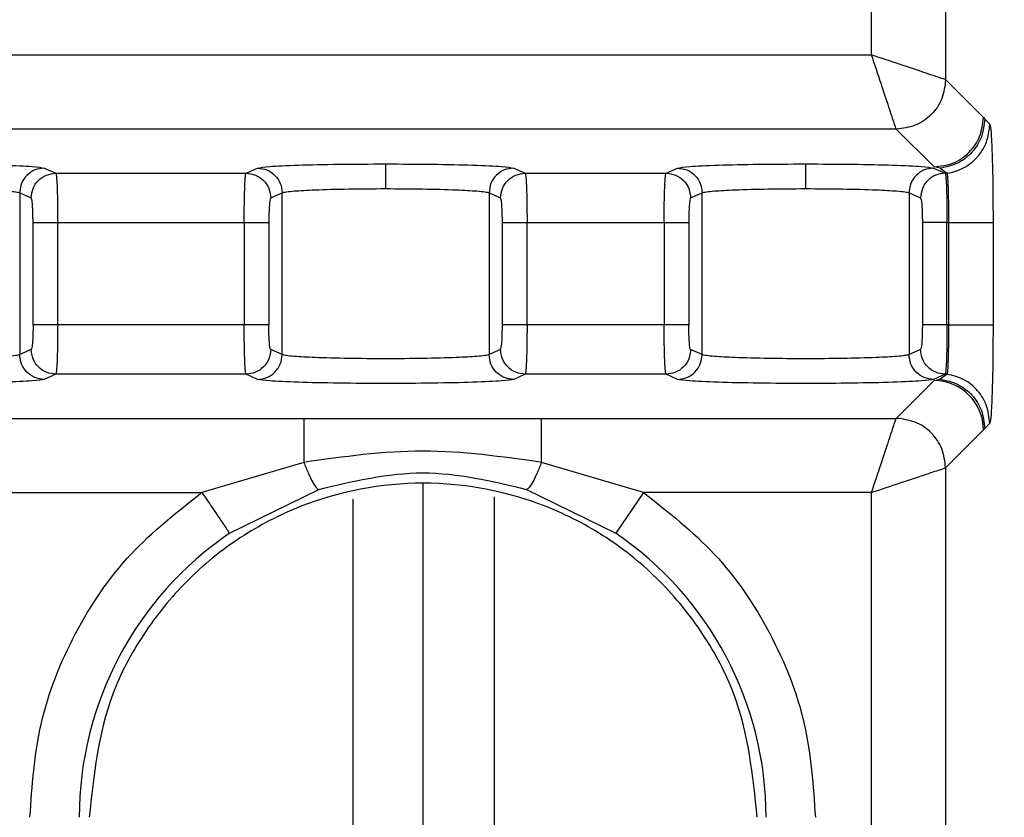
# Model space of a CAD drawing. Header units: inches. Extents: x 144.9 to 238.4, y 214.8 to 247.7.
# Tile 371 of 405: x 202.1209 to 202.17, y 244.5143 to 244.554. Entities that reach past the tile are written whole.
import ezdxf

# ---------------------------------------------------------------- set-up
doc = ezdxf.new("R2010")
doc.units = ezdxf.units.IN
doc.header["$LTSCALE"] = 0.25
doc.header["$MEASUREMENT"] = 0
doc.layers.add('ANNOTATIONS', color=1, linetype='Continuous')
doc.layers.add('MOTOR LH', color=7, linetype='Continuous')
doc.styles.add('ARIAL', font='arial.ttf', dxfattribs={"height": 0.09375})
doc.dimstyles.new('STANDARD$0', dxfattribs={"dimtxt": 0.09375, "dimasz": 0.09375, "dimexe": 0.03125, "dimexo": 0.046875, "dimgap": 0.09, "dimtad": 0, "dimtih": 1, "dimtoh": 1, "dimdec": 4, "dimzin": 0, "dimdsep": 46, "dimtxsty": 'ARIAL', "dimcen": 0.09, "dimadec": 0, "dimazin": 0, "dimtfac": 1, "dimtdec": 4, "dimtofl": 0, "dimtmove": 0, "dimatfit": 1, "dimfxl": 1, "dimtolj": 1, "dimtzin": 0, "dimarcsym": 0})

# ---------------------------------------------------------------- blocks, each defined once
blk = doc.blocks.new('*D16')
at = {"layer": 'ANNOTATIONS', "color": 0, "lineweight": -2, "transparency": 16777216}
for p, q in [((201.5477568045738, 244.7210665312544), (201.5477568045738, 245.6873671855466)), ((202.6883818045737, 243.5376739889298), (202.6883818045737, 245.6873671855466)), ((201.6415068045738, 245.6561171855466), (201.832959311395, 245.6561171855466)), ((202.5946318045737, 245.6561171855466), (202.4031792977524, 245.6561171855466))]:
    blk.add_line(p, q, dxfattribs=at)
at = {"layer": 'ANNOTATIONS', "color": 0, "transparency": 16777216}
for points in [[(201.6415068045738, 245.6717421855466), (201.6415068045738, 245.6404921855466), (201.5477568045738, 245.6561171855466)], [(202.5946318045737, 245.6717421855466), (202.5946318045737, 245.6404921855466), (202.6883818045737, 245.6561171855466)]]:
    blk.add_solid(points, dxfattribs=at)
at = {"layer": 'defpoints', "color": 0, "transparency": 16777216}
for p in [(201.5477568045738, 245.6561171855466), (201.5477568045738, 244.6741915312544), (202.6883818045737, 243.4907989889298)]:
    blk.add_point(p, dxfattribs=at)
at = {"layer": 'ANNOTATIONS', "color": 0, "transparency": 16777216, "insert": (202.1180693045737, 245.6561171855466), "char_height": 0.09375, "attachment_point": 5, "style": 'ARIAL'}
blk.add_mtext('\\A1;18 5/8"', dxfattribs=at)
blk = doc.blocks.new('*D18')
at = {"layer": 'ANNOTATIONS', "color": 0, "lineweight": -2, "transparency": 16777216}
for p, q in [((201.2594214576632, 244.7850832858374), (201.2594214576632, 246.0537298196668)), ((202.6883818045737, 243.5376739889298), (202.6883818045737, 246.0537298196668)), ((201.3531714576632, 246.0224798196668), (201.7695598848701, 246.0224798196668)), ((202.5946318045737, 246.0224798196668), (202.1782433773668, 246.0224798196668))]:
    blk.add_line(p, q, dxfattribs=at)
at = {"layer": 'ANNOTATIONS', "color": 0, "transparency": 16777216}
for points in [[(201.3531714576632, 246.0381048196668), (201.3531714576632, 246.0068548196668), (201.2594214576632, 246.0224798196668)], [(202.5946318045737, 246.0381048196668), (202.5946318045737, 246.0068548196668), (202.6883818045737, 246.0224798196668)]]:
    blk.add_solid(points, dxfattribs=at)
at = {"layer": 'defpoints', "color": 0, "transparency": 16777216}
for p in [(202.6883818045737, 246.0224798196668), (201.2594214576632, 244.7382082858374), (202.6883818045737, 243.4907989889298)]:
    blk.add_point(p, dxfattribs=at)
at = {"layer": 'ANNOTATIONS', "color": 0, "transparency": 16777216, "insert": (201.9739016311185, 246.0224798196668), "char_height": 0.09375, "attachment_point": 5, "style": 'ARIAL'}
blk.add_mtext('\\A1;24""', dxfattribs=at)

msp = doc.modelspace()

# ---------------------------------------------------------------- linework, layer by layer
at = {"layer": 'MOTOR LH'}
for p, q in [((202.1633382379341, 244.5522090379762), (202.1633382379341, 244.6306489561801)), ((202.167026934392, 244.6306489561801), (202.167026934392, 244.5509794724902)), ((202.1099961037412, 244.5522090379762), (202.1633382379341, 244.5522090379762)), ((202.167026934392, 244.5509794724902), (202.1689108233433, 244.5490955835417)), ((202.1689108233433, 244.5490955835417), (202.1689759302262, 244.5490186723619)), ((202.1689759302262, 244.5490186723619), (202.1692263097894, 244.5487560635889)), ((202.16456780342, 244.5485203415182), (202.1099961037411, 244.5485203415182)), ((202.1664516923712, 244.5466364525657), (202.16456780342, 244.5485203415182)), ((202.1221405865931, 244.5465769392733), (202.1227127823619, 244.5463217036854)), ((202.1321881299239, 244.5463217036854), (202.1327603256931, 244.5465769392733)), ((202.1455165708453, 244.5465769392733), (202.1460887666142, 244.5463217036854)), ((202.1531034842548, 244.5463217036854), (202.153675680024, 244.5465769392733)), ((202.1664319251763, 244.5465769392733), (202.1670041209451, 244.5463217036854)), ((202.1667571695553, 244.5465717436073), (202.1664516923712, 244.5466364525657)), ((202.1667571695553, 244.5465717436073), (202.1671093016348, 244.5463216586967)), ((202.1227127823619, 244.5463217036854), (202.1321881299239, 244.5463217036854)), ((202.1460887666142, 244.5463217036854), (202.1531034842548, 244.5463217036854)), ((202.167109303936, 244.5463216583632), (202.1670041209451, 244.5463217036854)), ((202.1209140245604, 244.5453473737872), (202.1209140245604, 244.5372876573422)), ((202.1209140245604, 244.5453473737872), (202.1214862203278, 244.5450921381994)), ((202.1334146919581, 244.5450921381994), (202.1339868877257, 244.5453473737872)), ((202.1339868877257, 244.5372876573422), (202.1339868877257, 244.5453473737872)), ((202.1442900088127, 244.5453473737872), (202.1442900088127, 244.5372876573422)), ((202.1442900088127, 244.5453473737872), (202.14486220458, 244.5450921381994)), ((202.154330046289, 244.5450921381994), (202.1549022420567, 244.5453473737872)), ((202.1549022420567, 244.5372876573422), (202.1549022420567, 244.5453473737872)), ((202.1652053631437, 244.5453473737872), (202.1652053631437, 244.5372876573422)), ((202.1652053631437, 244.5453473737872), (202.165777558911, 244.5450921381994)), ((202.1215791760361, 244.5387724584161), (202.1215791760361, 244.5438625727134)), ((202.1228057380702, 244.5438625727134), (202.1320951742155, 244.5438625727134)), ((202.1228057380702, 244.5387724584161), (202.1228057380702, 244.5438625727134)), ((202.1320951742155, 244.5438625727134), (202.1320951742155, 244.5387724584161)), ((202.1333217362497, 244.5438625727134), (202.1333217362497, 244.5387724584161)), ((202.1449551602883, 244.5387724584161), (202.1449551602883, 244.5438625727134)), ((202.1461817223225, 244.5438625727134), (202.1530105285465, 244.5438625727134)), ((202.1461817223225, 244.5387724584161), (202.1461817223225, 244.5438625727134)), ((202.1530105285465, 244.5438625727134), (202.1530105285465, 244.5387724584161)), ((202.1542370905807, 244.5438625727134), (202.1542370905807, 244.5387724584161)), ((202.1658705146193, 244.5438625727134), (202.1658705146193, 244.5387724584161)), ((202.1670970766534, 244.5387724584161), (202.1670970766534, 244.5438625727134)), ((202.1670970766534, 244.5438625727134), (202.1671906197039, 244.5438625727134)), ((202.1671906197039, 244.5387724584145), (202.1671906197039, 244.5438625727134)), ((202.1693909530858, 244.5438625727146), (202.1693909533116, 244.5387724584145)), ((202.1320951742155, 244.5387724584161), (202.1228057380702, 244.5387724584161)), ((202.1530105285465, 244.5387724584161), (202.1461817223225, 244.5387724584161)), ((202.1671906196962, 244.5387724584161), (202.1670970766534, 244.5387724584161)), ((202.1214862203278, 244.5375428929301), (202.1209140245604, 244.5372876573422)), ((202.1339868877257, 244.5372876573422), (202.1334146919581, 244.5375428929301)), ((202.14486220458, 244.5375428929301), (202.1442900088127, 244.5372876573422)), ((202.1549022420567, 244.5372876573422), (202.154330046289, 244.5375428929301)), ((202.165777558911, 244.5375428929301), (202.1652053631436, 244.5372876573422)), ((202.1227127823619, 244.536313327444), (202.1221405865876, 244.5360580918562)), ((202.1321881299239, 244.536313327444), (202.1227127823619, 244.536313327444)), ((202.1327603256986, 244.5360580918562), (202.1321881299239, 244.536313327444)), ((202.1460887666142, 244.536313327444), (202.1455165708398, 244.5360580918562)), ((202.1531034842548, 244.536313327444), (202.1460887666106, 244.536313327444)), ((202.1536756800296, 244.5360580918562), (202.1531034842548, 244.536313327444)), ((202.1670041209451, 244.536313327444), (202.1664319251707, 244.5360580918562)), ((202.1671093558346, 244.5363134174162), (202.1667571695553, 244.5360632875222)), ((202.1671093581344, 244.5363134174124), (202.1670041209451, 244.536313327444)), ((202.1645678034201, 244.5341146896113), (202.1664516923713, 244.5359985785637)), ((202.1664516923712, 244.5359985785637), (202.1667571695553, 244.5360632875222)), ((202.1160251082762, 244.5341146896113), (202.1645678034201, 244.5341146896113)), ((202.1692263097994, 244.5338789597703), (202.1689759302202, 244.5336163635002)), ((202.1689108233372, 244.533539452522), (202.167026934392, 244.5316555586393)), ((202.1689759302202, 244.5336163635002), (202.1689108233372, 244.533539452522)), ((202.1350645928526, 244.5319235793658), (202.1299871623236, 244.5304259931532)), ((202.1519806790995, 244.5304259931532), (202.146903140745, 244.5319236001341)), ((202.167026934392, 244.5316555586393), (202.167026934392, 244.4627540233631)), ((202.1123364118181, 244.5304259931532), (202.1299871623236, 244.5304259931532)), ((202.1313686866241, 244.5283938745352), (202.1358071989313, 244.5305795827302)), ((202.1461605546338, 244.5305796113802), (202.150599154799, 244.5283938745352)), ((202.1519806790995, 244.5304259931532), (202.150599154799, 244.5283938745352)), ((202.1633382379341, 244.5304259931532), (202.1519806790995, 244.5304259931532)), ((202.1633382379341, 244.4627540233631), (202.1633382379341, 244.5304259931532)), ((202.1375214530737, 244.5035563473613), (202.1375214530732, 244.5300963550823)), ((202.1445460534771, 244.5302135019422), (202.1445460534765, 244.502570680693))]:
    msp.add_line(p, q, dxfattribs=at)
for centre, radius, start, end in [((202.1664481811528, 244.5335359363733), 0.002462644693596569, 0.08169187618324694, 89.91830812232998), ((202.1409839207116, 244.5142505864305), 0.01710220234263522, 124.209602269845, 179.9999999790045), ((202.1409839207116, 244.5142505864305), 0.0171022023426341, 2.098413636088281e-08, 55.79039773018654)]:
    msp.add_arc(centre, radius, start, end, dxfattribs=at)
for points, knots in [([(202.1645678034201, 244.5485203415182), (202.1645455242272, 244.548584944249), (202.1644994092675, 244.5487186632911), (202.1642224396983, 244.5495582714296), (202.1638184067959, 244.5507679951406), (202.1634998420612, 244.5517240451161), (202.1633382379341, 244.5522090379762)], [0, 0, 0, 0, 0.2327045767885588, 0.4816674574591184, 0.7370560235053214, 1, 1, 1, 1]), ([(202.167026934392, 244.5509794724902), (202.1669623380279, 244.5510017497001), (202.1668286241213, 244.5510478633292), (202.1659890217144, 244.5513248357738), (202.1647792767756, 244.5517288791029), (202.1638232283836, 244.552047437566), (202.1633382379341, 244.5522090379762)], [0, 0, 0, 0, 0.2326913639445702, 0.4816690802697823, 0.7370577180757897, 0.9999999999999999, 0.9999999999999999, 0.9999999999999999, 0.9999999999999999]), ([(202.1689759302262, 244.5490186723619), (202.168942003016, 244.5487171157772), (202.1688741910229, 244.5481143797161), (202.168376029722, 244.5473333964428), (202.1676473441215, 244.5467613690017), (202.167054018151, 244.5466349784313), (202.1667571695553, 244.5465717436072)], [0, 0, 0, 0, 0.2501564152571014, 0.500000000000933, 0.7498435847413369, 1, 1, 1, 1]), ([(202.1671093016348, 244.5463216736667), (202.1672460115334, 244.5463473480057), (202.1673840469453, 244.5463732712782), (202.1675270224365, 244.546419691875), (202.1675646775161, 244.5464322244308), (202.1677003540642, 244.5464809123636), (202.1680974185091, 244.5466602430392), (202.168427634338, 244.546919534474), (202.1686249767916, 244.5471474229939), (202.1686250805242, 244.5471475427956), (202.1686254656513, 244.5471479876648), (202.1686269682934, 244.547149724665), (202.1686328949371, 244.5471565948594), (202.1686563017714, 244.5471840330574), (202.1687472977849, 244.5472954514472), (202.1689266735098, 244.5475600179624), (202.1691614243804, 244.5480621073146), (202.1692024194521, 244.5485005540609), (202.1692263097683, 244.5487560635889)], [0, 0, 0, 0, 0.1187050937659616, 0.1198560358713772, 0.1286129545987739, 0.1526665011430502, 0.243168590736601, 0.5010494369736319, 0.5010605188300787, 0.5010868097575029, 0.5011850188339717, 0.501563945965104, 0.5030518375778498, 0.5089477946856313, 0.5324208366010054, 0.6260849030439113, 0.7820969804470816, 1, 1, 1, 1]), ([(202.1692263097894, 244.5487560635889), (202.1692479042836, 244.5486642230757), (202.1692912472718, 244.5484798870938), (202.1693454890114, 244.5473469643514), (202.1693835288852, 244.5457511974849), (202.1693884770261, 244.5444924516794), (202.1693909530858, 244.5438625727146)], [0, 0, 0, 0, 0.2480503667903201, 0.4978696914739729, 0.7487329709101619, 0.9999999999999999, 0.9999999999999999, 0.9999999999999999, 0.9999999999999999]), ([(202.1157624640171, 244.5467829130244), (202.1165575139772, 244.5467798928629), (202.1181510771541, 244.546773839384), (202.1201987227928, 244.5467269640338), (202.121696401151, 244.5466593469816), (202.1219927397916, 244.5466043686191), (202.1221405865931, 244.5465769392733)], [0, 0, 0, 0, 0.2494575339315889, 0.5000017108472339, 0.7505450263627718, 0.9999999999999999, 0.9999999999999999, 0.9999999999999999, 0.9999999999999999]), ([(202.1327603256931, 244.5465769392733), (202.1329081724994, 244.5466043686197), (202.1332045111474, 244.5466593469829), (202.1347021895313, 244.546726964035), (202.1367498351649, 244.5467738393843), (202.1383433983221, 244.546779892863), (202.1391384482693, 244.5467829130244)], [0, 0, 0, 0, 0.2494549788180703, 0.4999982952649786, 0.7505424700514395, 1, 1, 1, 1]), ([(202.1391384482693, 244.5467829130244), (202.1399334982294, 244.5467798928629), (202.1415270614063, 244.546773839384), (202.143574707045, 244.5467269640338), (202.1450723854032, 244.5466593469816), (202.1453687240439, 244.5466043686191), (202.1455165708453, 244.5465769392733)], [0, 0, 0, 0, 0.2494575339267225, 0.5000017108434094, 0.7505450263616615, 0.9999999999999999, 0.9999999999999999, 0.9999999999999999, 0.9999999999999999]), ([(202.1391384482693, 244.5467829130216), (202.1391384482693, 244.5467561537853), (202.1391384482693, 244.5467005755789), (202.1391384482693, 244.5463678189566), (202.1391384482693, 244.5459613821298), (202.1391384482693, 244.5456859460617), (202.1391384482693, 244.5455533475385)], [0, 0, 0, 0, 0.2706975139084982, 0.5622313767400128, 0.7892524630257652, 1, 1, 1, 1]), ([(202.153675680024, 244.5465769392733), (202.1538235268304, 244.5466043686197), (202.1541198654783, 244.5466593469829), (202.1556175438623, 244.546726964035), (202.1576651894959, 244.5467738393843), (202.159258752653, 244.546779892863), (202.1600538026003, 244.5467829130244)], [0, 0, 0, 0, 0.249454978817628, 0.4999982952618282, 0.7505424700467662, 1, 1, 1, 1]), ([(202.1600538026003, 244.5467829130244), (202.1608488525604, 244.5467798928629), (202.1624424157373, 244.546773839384), (202.1644900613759, 244.5467269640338), (202.1659877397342, 244.5466593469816), (202.1662840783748, 244.5466043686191), (202.1664319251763, 244.5465769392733)], [0, 0, 0, 0, 0.2494575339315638, 0.5000017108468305, 0.7505450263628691, 0.9999999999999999, 0.9999999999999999, 0.9999999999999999, 0.9999999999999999]), ([(202.1600538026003, 244.5467829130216), (202.1600538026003, 244.5467561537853), (202.1600538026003, 244.5467005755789), (202.1600538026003, 244.5463678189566), (202.1600538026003, 244.5459613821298), (202.1600538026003, 244.5456859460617), (202.1600538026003, 244.5455533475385)], [0, 0, 0, 0, 0.2706975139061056, 0.5622313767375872, 0.7892524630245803, 1, 1, 1, 1]), ([(202.1227127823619, 244.5463217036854), (202.1227204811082, 244.5463002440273), (202.1227347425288, 244.5462604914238), (202.1227574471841, 244.5460142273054), (202.1227821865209, 244.5455597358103), (202.1228014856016, 244.5447983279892), (202.1228043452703, 244.5441690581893), (202.1228057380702, 244.5438625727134)], [0, 0, 0, 0, 0.1611157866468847, 0.2984563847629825, 0.5010345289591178, 0.7569791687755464, 1, 1, 1, 1]), ([(202.1320951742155, 244.5438625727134), (202.1320965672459, 244.5441690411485), (202.1320994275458, 244.5447983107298), (202.1321187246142, 244.5455597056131), (202.1321434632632, 244.5460142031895), (202.1321661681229, 244.5462604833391), (202.1321804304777, 244.5463002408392), (202.1321881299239, 244.5463217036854)], [0, 0, 0, 0, 0.2430075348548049, 0.4989657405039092, 0.7015243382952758, 0.8388697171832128, 1, 1, 1, 1]), ([(202.1460887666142, 244.5463217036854), (202.1460964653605, 244.5463002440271), (202.1461107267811, 244.5462604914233), (202.1461334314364, 244.5460142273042), (202.1461581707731, 244.5455597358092), (202.1461774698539, 244.5447983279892), (202.1461803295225, 244.5441690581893), (202.1461817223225, 244.5438625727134)], [0, 0, 0, 0, 0.1611157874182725, 0.2984563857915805, 0.5010345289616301, 0.7569791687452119, 1, 1, 1, 1]), ([(202.1530105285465, 244.5438625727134), (202.1530119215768, 244.5441690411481), (202.1530147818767, 244.5447983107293), (202.153034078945, 244.54555970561), (202.153058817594, 244.5460142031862), (202.1530815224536, 244.546260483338), (202.1530957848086, 244.5463002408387), (202.1531034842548, 244.5463217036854)], [0, 0, 0, 0, 0.2430075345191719, 0.4989657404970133, 0.7015243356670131, 0.8388697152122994, 1, 1, 1, 1]), ([(202.1670041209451, 244.5463217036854), (202.1670118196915, 244.5463002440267), (202.1670260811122, 244.5462604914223), (202.1670487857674, 244.5460142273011), (202.1670735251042, 244.545559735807), (202.1670928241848, 244.5447983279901), (202.1670956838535, 244.5441690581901), (202.1670970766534, 244.5438625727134)], [0, 0, 0, 0, 0.1611157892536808, 0.2984563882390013, 0.5010345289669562, 0.7569791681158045, 1, 1, 1, 1]), ([(202.1671906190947, 244.5438625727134), (202.1671894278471, 244.5441684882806), (202.167186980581, 244.5447969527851), (202.1671717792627, 244.5454675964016), (202.1671543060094, 244.5459083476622), (202.1671379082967, 244.5461658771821), (202.167123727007, 244.5462955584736), (202.1671129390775, 244.5463150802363), (202.167109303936, 244.5463216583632)], [0, 0, 0, 0, 0.2425229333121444, 0.4982324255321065, 0.6177407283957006, 0.7777262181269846, 0.9251017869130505, 1, 1, 1, 1]), ([(202.1157624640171, 244.5455533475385), (202.1163891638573, 244.545550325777), (202.1176738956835, 244.5455441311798), (202.1192747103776, 244.5455003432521), (202.1202397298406, 244.5454454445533), (202.1207561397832, 244.5453946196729), (202.1208594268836, 244.5453637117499), (202.1209140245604, 244.5453473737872)], [0, 0, 0, 0, 0.2434841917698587, 0.4991414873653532, 0.716775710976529, 0.8502873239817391, 1, 1, 1, 1]), ([(202.1339868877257, 244.5453473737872), (202.1340414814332, 244.5453637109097), (202.1341447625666, 244.5453946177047), (202.1346611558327, 244.5454454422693), (202.1356261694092, 244.5455003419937), (202.1372269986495, 244.5455441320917), (202.138511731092, 244.5455503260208), (202.1391384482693, 244.5455533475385)], [0, 0, 0, 0, 0.1497051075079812, 0.2832141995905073, 0.5008584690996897, 0.7565091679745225, 1, 1, 1, 1]), ([(202.1391384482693, 244.5455533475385), (202.1397651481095, 244.545550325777), (202.1410498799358, 244.5455441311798), (202.1426506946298, 244.5455003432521), (202.1436157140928, 244.5454454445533), (202.1441321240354, 244.5453946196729), (202.1442354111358, 244.5453637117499), (202.1442900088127, 244.5453473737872)], [0, 0, 0, 0, 0.2434841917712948, 0.4991414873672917, 0.7167757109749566, 0.8502873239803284, 0.9999999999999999, 0.9999999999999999, 0.9999999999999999, 0.9999999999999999]), ([(202.1549022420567, 244.5453473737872), (202.1549568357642, 244.5453637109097), (202.1550601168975, 244.5453946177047), (202.1555765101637, 244.5454454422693), (202.1565415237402, 244.5455003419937), (202.1581423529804, 244.5455441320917), (202.1594270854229, 244.5455503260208), (202.1600538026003, 244.5455533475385)], [0, 0, 0, 0, 0.1497051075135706, 0.2832141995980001, 0.5008584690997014, 0.7565091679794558, 1, 1, 1, 1]), ([(202.1600538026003, 244.5455533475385), (202.1606805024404, 244.545550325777), (202.1619652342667, 244.5455441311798), (202.1635660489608, 244.5455003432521), (202.1645310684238, 244.5454454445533), (202.1650474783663, 244.5453946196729), (202.1651507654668, 244.5453637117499), (202.1652053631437, 244.5453473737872)], [0, 0, 0, 0, 0.2434841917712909, 0.499141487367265, 0.7167757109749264, 0.850287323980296, 1, 1, 1, 1]), ([(202.1215791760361, 244.5438625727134), (202.1215778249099, 244.5440229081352), (202.1215751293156, 244.5443427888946), (202.1215531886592, 244.5447416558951), (202.1215226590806, 244.5450241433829), (202.1214983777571, 244.5450694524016), (202.1214862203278, 244.5450921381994)], [0, 0, 0, 0, 0.2533351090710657, 0.5054218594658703, 0.7523693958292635, 1, 1, 1, 1]), ([(202.1334146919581, 244.5450921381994), (202.1334021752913, 244.5450692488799), (202.133377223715, 244.5450236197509), (202.1333467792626, 244.5447291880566), (202.133325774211, 244.5443295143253), (202.1333230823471, 244.5440182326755), (202.1333217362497, 244.5438625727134)], [0, 0, 0, 0, 0.2545047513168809, 0.507347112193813, 0.7536432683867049, 1, 1, 1, 1]), ([(202.1449551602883, 244.5438625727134), (202.1449538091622, 244.5440229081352), (202.1449511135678, 244.5443427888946), (202.1449291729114, 244.5447416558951), (202.1448986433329, 244.5450241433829), (202.1448743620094, 244.5450694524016), (202.14486220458, 244.5450921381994)], [0, 0, 0, 0, 0.2533351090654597, 0.5054218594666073, 0.7523693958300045, 0.9999999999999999, 0.9999999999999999, 0.9999999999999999, 0.9999999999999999]), ([(202.154330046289, 244.5450921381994), (202.1543175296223, 244.5450692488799), (202.154292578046, 244.5450236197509), (202.1542621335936, 244.5447291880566), (202.154241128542, 244.5443295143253), (202.1542384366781, 244.5440182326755), (202.1542370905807, 244.5438625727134)], [0, 0, 0, 0, 0.2545047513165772, 0.5073471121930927, 0.7536432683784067, 1, 1, 1, 1]), ([(202.165777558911, 244.5450921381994), (202.1657897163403, 244.5450694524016), (202.1658139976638, 244.5450241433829), (202.1658445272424, 244.5447416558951), (202.1658664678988, 244.5443427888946), (202.1658691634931, 244.5440229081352), (202.1658705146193, 244.5438625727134)], [0, 0, 0, 0, 0.2476306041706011, 0.4945781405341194, 0.7466648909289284, 1, 1, 1, 1]), ([(202.1215791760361, 244.5387724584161), (202.1215778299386, 244.538616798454), (202.1215751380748, 244.5383055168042), (202.1215541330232, 244.5379058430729), (202.1215236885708, 244.5376114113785), (202.1214987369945, 244.5375657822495), (202.1214862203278, 244.5375428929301)], [0, 0, 0, 0, 0.2463567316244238, 0.4926528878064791, 0.7454952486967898, 0.9999999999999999, 0.9999999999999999, 0.9999999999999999, 0.9999999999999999]), ([(202.1228057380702, 244.5387724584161), (202.1228043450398, 244.53846598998), (202.1228014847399, 244.5378367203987), (202.1227821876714, 244.5370753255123), (202.1227574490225, 244.5366208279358), (202.1227347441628, 244.536374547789), (202.122720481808, 244.5363347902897), (202.1227127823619, 244.5363133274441)], [0, 0, 0, 0, 0.243007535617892, 0.4989657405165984, 0.7015243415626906, 0.8388697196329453, 1, 1, 1, 1]), ([(202.1321881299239, 244.5363133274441), (202.1321804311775, 244.5363347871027), (202.1321661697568, 244.5363745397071), (202.1321434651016, 244.5366208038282), (202.1321187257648, 244.5370752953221), (202.1320994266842, 244.537836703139), (202.1320965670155, 244.538465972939), (202.1320951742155, 244.5387724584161)], [0, 0, 0, 0, 0.1611157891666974, 0.2984563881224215, 0.5010345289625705, 0.7569791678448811, 1, 1, 1, 1]), ([(202.1334146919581, 244.5375428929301), (202.1334025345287, 244.5375655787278), (202.1333782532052, 244.5376108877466), (202.1333477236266, 244.5378933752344), (202.1333257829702, 244.5382922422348), (202.1333230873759, 244.5386121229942), (202.1333217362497, 244.5387724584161)], [0, 0, 0, 0, 0.2476306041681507, 0.4945781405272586, 0.7466648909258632, 1, 1, 1, 1]), ([(202.14486220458, 244.5375428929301), (202.1448747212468, 244.5375657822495), (202.1448996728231, 244.5376114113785), (202.1449301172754, 244.5379058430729), (202.144951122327, 244.5383055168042), (202.1449538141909, 244.538616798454), (202.1449551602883, 244.5387724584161)], [0, 0, 0, 0, 0.2545047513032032, 0.5073471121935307, 0.7536432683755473, 1, 1, 1, 1]), ([(202.1461817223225, 244.5387724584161), (202.1461803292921, 244.5384659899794), (202.1461774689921, 244.5378367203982), (202.1461581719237, 244.5370753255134), (202.1461334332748, 244.5366208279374), (202.1461107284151, 244.5363745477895), (202.1460964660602, 244.53633479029), (202.1460887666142, 244.5363133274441)], [0, 0, 0, 0, 0.243007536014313, 0.4989657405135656, 0.7015243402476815, 0.8388697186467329, 1, 1, 1, 1]), ([(202.1531034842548, 244.5363133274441), (202.1530957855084, 244.5363347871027), (202.1530815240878, 244.536374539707), (202.1530588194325, 244.5366208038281), (202.1530340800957, 244.5370752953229), (202.1530147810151, 244.5378367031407), (202.1530119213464, 244.5384659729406), (202.1530105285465, 244.5387724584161)], [0, 0, 0, 0, 0.1611157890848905, 0.298456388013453, 0.5010345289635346, 0.7569791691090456, 1, 1, 1, 1]), ([(202.154330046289, 244.5375428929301), (202.1543178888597, 244.5375655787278), (202.1542936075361, 244.5376108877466), (202.1542630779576, 244.5378933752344), (202.1542411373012, 244.5382922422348), (202.1542384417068, 244.5386121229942), (202.1542370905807, 244.5387724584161)], [0, 0, 0, 0, 0.2476306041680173, 0.494578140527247, 0.7466648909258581, 0.9999999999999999, 0.9999999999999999, 0.9999999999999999, 0.9999999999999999]), ([(202.1658705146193, 244.5387724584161), (202.1658691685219, 244.538616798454), (202.165866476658, 244.5383055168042), (202.1658454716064, 244.5379058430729), (202.165815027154, 244.5376114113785), (202.1657900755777, 244.5375657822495), (202.165777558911, 244.5375428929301)], [0, 0, 0, 0, 0.2463567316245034, 0.4926528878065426, 0.7454952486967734, 1, 1, 1, 1]), ([(202.1670970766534, 244.5387724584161), (202.167095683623, 244.5384659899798), (202.1670928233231, 244.5378367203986), (202.1670735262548, 244.5370753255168), (202.1670487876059, 244.5366208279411), (202.1670260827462, 244.5363745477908), (202.1670118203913, 244.5363347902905), (202.1670041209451, 244.5363133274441)], [0, 0, 0, 0, 0.2430075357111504, 0.4989657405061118, 0.7015243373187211, 0.8388697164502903, 1, 1, 1, 1]), ([(202.1671093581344, 244.536313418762), (202.1671108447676, 244.5363151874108), (202.1671228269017, 244.5363294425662), (202.1671362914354, 244.5364444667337), (202.1671546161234, 244.536733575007), (202.1671717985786, 244.5371687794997), (202.1671869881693, 244.537838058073), (202.1671894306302, 244.5384665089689), (202.1671906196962, 244.5387724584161)], [0, 0, 0, 0, 0.02838297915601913, 0.2287643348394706, 0.3831359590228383, 0.5014023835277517, 0.7572671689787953, 1, 1, 1, 1]), ([(202.1693909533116, 244.5387724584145), (202.1693885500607, 244.5381519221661), (202.1693837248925, 244.5369060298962), (202.1693462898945, 244.5353120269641), (202.1692920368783, 244.5341618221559), (202.169248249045, 244.5339733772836), (202.1692263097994, 244.5338789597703)], [0, 0, 0, 0, 0.247585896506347, 0.4970948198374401, 0.7480268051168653, 1, 1, 1, 1]), ([(202.1209140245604, 244.5372876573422), (202.1208593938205, 244.5372713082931), (202.1207560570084, 244.5372403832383), (202.1202395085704, 244.5371896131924), (202.1192745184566, 244.5371343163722), (202.1176738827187, 244.5370923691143), (202.1157625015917, 244.5370764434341), (202.1138510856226, 244.5370923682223), (202.1122504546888, 244.5371343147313), (202.111285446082, 244.537189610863), (202.1107688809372, 244.537240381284), (202.1106655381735, 244.5372713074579), (202.1106109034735, 244.5372876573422)], [0, 0, 0, 0, 0.07488782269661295, 0.1416541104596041, 0.2504293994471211, 0.3782603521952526, 0.4999999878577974, 0.6217322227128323, 0.7495705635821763, 0.8583408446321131, 0.9251083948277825, 1, 1, 1, 1]), ([(202.1442900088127, 244.5372876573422), (202.1442353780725, 244.537271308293), (202.14413204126, 244.5372403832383), (202.1436154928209, 244.5371896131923), (202.1426505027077, 244.5371343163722), (202.1410498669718, 244.5370923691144), (202.1391384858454, 244.5370764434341), (202.1372270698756, 244.5370923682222), (202.1356264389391, 244.5371343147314), (202.1346614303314, 244.5371896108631), (202.1341448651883, 244.5372403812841), (202.1340415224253, 244.537271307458), (202.1339868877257, 244.5372876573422)], [0, 0, 0, 0, 0.07488782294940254, 0.1416541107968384, 0.2504293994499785, 0.378260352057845, 0.4999999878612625, 0.6217322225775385, 0.7495705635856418, 0.858340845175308, 0.925108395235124, 1, 1, 1, 1]), ([(202.1652053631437, 244.5372876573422), (202.1651507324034, 244.537271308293), (202.1650473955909, 244.5372403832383), (202.1645308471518, 244.5371896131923), (202.1635658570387, 244.5371343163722), (202.1619652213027, 244.5370923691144), (202.1600538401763, 244.5370764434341), (202.1581424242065, 244.5370923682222), (202.1565417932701, 244.5371343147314), (202.1555767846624, 244.5371896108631), (202.1550602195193, 244.5372403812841), (202.1549568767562, 244.537271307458), (202.1549022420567, 244.5372876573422)], [0, 0, 0, 0, 0.0748878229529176, 0.1416541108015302, 0.250429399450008, 0.3782603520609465, 0.4999999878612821, 0.6217322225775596, 0.749570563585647, 0.8583408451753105, 0.9251083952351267, 1, 1, 1, 1]), ([(202.1692263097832, 244.5338789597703), (202.1691943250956, 244.5341719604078), (202.1691303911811, 244.5347576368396), (202.1686588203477, 244.5355228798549), (202.1679664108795, 244.5360962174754), (202.1673951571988, 244.5362409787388), (202.1671093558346, 244.5363134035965)], [0, 0, 0, 0, 0.2501408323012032, 0.5000043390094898, 0.7498494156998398, 1, 1, 1, 1]), ([(202.1221405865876, 244.5360580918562), (202.121992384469, 244.536030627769), (202.1216958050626, 244.5359756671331), (202.1201980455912, 244.5359076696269), (202.1181534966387, 244.5358626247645), (202.1157646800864, 244.5358468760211), (202.1133733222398, 244.5358625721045), (202.111325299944, 244.53590770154), (202.1098282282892, 244.5359757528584), (202.1095321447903, 244.5360306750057), (202.1093843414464, 244.5360580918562)], [0, 0, 0, 0, 0.125010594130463, 0.2501689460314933, 0.3749457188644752, 0.4998006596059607, 0.6249292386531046, 0.7500039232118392, 0.8752032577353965, 0.9999999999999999, 0.9999999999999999, 0.9999999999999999, 0.9999999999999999]), ([(202.1455165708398, 244.5360580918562), (202.1453683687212, 244.536030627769), (202.1450717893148, 244.5359756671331), (202.1435740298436, 244.5359076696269), (202.141529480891, 244.5358626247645), (202.1391406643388, 244.5358468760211), (202.1367493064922, 244.5358625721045), (202.1347012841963, 244.5359077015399), (202.1332042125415, 244.5359757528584), (202.1329081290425, 244.5360306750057), (202.1327603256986, 244.5360580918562)], [0, 0, 0, 0, 0.1250105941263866, 0.2501689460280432, 0.3749457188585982, 0.4998006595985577, 0.6249292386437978, 0.7500039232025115, 0.8752032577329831, 1, 1, 1, 1]), ([(202.1664319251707, 244.5360580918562), (202.1662837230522, 244.536030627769), (202.1659871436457, 244.5359756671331), (202.1644893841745, 244.5359076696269), (202.1624448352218, 244.5358626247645), (202.1600560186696, 244.5358468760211), (202.157664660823, 244.5358625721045), (202.1556166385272, 244.53590770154), (202.1541195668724, 244.5359757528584), (202.1538234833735, 244.5360306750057), (202.1536756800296, 244.5360580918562)], [0, 0, 0, 0, 0.1250105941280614, 0.2501689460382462, 0.3749457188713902, 0.4998006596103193, 0.624929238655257, 0.7500039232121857, 0.8752032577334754, 1, 1, 1, 1]), ([(202.1667571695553, 244.5360632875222), (202.1670540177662, 244.536000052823), (202.1676473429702, 244.5358736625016), (202.1683760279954, 244.5353016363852), (202.1688741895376, 244.5345206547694), (202.1689420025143, 244.5339179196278), (202.168975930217, 244.5336163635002)], [0, 0, 0, 0, 0.2501564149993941, 0.5000000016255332, 0.7498435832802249, 0.9999999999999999, 0.9999999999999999, 0.9999999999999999, 0.9999999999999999]), ([(202.1633382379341, 244.5304259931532), (202.1634998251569, 244.5309109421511), (202.1638183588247, 244.5318669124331), (202.1642223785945, 244.5330766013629), (202.1644993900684, 244.5339163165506), (202.1645455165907, 244.534050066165), (202.1645678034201, 244.5341146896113)], [0, 0, 0, 0, 0.2629201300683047, 0.5182892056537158, 0.7672530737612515, 0.9999999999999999, 0.9999999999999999, 0.9999999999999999, 0.9999999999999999]), ([(202.1469031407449, 244.5319236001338), (202.1449320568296, 244.5322028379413), (202.1409859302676, 244.5327618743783), (202.1370396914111, 244.5322031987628), (202.1350645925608, 244.531923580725)], [0, 0, 0, 0, 0.4994984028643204, 1, 1, 1, 1]), ([(202.1350645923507, 244.5319235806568), (202.1351401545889, 244.5317366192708), (202.1352943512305, 244.5313550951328), (202.1355083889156, 244.5309254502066), (202.1356909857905, 244.5306372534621), (202.1357689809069, 244.5305985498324), (202.1358072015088, 244.5305795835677)], [0, 0, 0, 0, 0.24501895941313, 0.4999997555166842, 0.7549806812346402, 1, 1, 1, 1]), ([(202.1469031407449, 244.5319236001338), (202.1468275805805, 244.5317366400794), (202.14667338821, 244.5313551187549), (202.1464593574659, 244.5309254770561), (202.1462767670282, 244.5306372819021), (202.1461987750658, 244.5305985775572), (202.1461605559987, 244.5305796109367)], [0, 0, 0, 0, 0.2450190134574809, 0.4999997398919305, 0.7549806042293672, 1, 1, 1, 1]), ([(202.1358071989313, 244.5305795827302), (202.1375345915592, 244.5309899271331), (202.1409858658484, 244.5318097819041), (202.1444368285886, 244.5309893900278), (202.1461605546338, 244.5305796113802)], [0, 0, 0, 0, 0.5005086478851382, 1, 1, 1, 1]), ([(202.1633382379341, 244.5304259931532), (202.1638231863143, 244.5305875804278), (202.1647791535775, 244.5309061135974), (202.1659888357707, 244.5313101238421), (202.1668285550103, 244.5315871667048), (202.1669623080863, 244.531633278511), (202.167026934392, 244.5316555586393)], [0, 0, 0, 0, 0.2629196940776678, 0.5182873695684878, 0.7672479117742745, 1, 1, 1, 1]), ([(202.1576509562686, 244.5142505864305), (202.1574286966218, 244.5163433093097), (202.1570867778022, 244.5195627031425), (202.1550122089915, 244.5234369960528), (202.1528650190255, 244.5260985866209), (202.1501997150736, 244.5282595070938), (202.1463263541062, 244.5302691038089), (202.141014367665, 244.5312889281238), (202.1357023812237, 244.5302691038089), (202.1318290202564, 244.5282595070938), (202.1291637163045, 244.5260985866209), (202.1270165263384, 244.5234369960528), (202.1249419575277, 244.5195627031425), (202.1246000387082, 244.5163433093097), (202.1243777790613, 244.5142505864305)], [0, 0, 0, 0, 0.1196944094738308, 0.1841349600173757, 0.249950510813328, 0.3157743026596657, 0.3802375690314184, 0.4999999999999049, 0.6197624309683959, 0.6842256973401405, 0.7500494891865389, 0.8158650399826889, 0.88030559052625, 1, 1, 1, 1]), ([(202.1409839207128, 244.5308813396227), (202.1409839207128, 244.5285264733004), (202.1409839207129, 244.5197287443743), (202.1409839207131, 244.511833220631), (202.1409839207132, 244.5060510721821)], [0, 0, 0, 0, 0.2676675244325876, 1, 1, 1, 1]), ([(202.1214244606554, 244.5142505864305), (202.1215327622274, 244.5158146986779), (202.1217526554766, 244.518990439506), (202.1235423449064, 244.5234835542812), (202.126251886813, 244.5274897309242), (202.1287545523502, 244.5294570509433), (202.1299871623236, 244.5304259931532)], [0, 0, 0, 0, 0.2462594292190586, 0.4999999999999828, 0.7537405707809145, 1, 1, 1, 1]), ([(202.1519806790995, 244.5304259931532), (202.1532132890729, 244.5294570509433), (202.1557159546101, 244.5274897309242), (202.1584254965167, 244.5234835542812), (202.1602151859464, 244.518990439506), (202.1604350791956, 244.5158146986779), (202.1605433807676, 244.5142505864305)], [0, 0, 0, 0, 0.2462594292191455, 0.500000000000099, 0.7537405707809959, 1, 1, 1, 1])]:
    msp.add_open_spline(points, degree=3, knots=knots, dxfattribs=at)
for points in [[(202.167026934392, 244.5509794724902), (202.1669896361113, 244.5506574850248), (202.1669150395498, 244.5500135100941), (202.166346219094, 244.5492010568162), (202.1655337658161, 244.5486322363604), (202.1648897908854, 244.5485576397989), (202.16456780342, 244.5485203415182)], [(202.1664516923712, 244.5466364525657), (202.1667736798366, 244.5466737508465), (202.1674176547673, 244.546748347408), (202.1682301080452, 244.5473171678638), (202.168798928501, 244.5481296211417), (202.1688735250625, 244.5487735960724), (202.1689108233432, 244.5490955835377)], [(202.1221405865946, 244.5465769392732), (202.1219801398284, 244.5465580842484), (202.121659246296, 244.5465203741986), (202.1212542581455, 244.5462358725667), (202.1209704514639, 244.5458298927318), (202.1209328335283, 244.5455082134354), (202.1209140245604, 244.5453473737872)], [(202.1327603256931, 244.5465769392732), (202.1329207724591, 244.5465580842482), (202.1332416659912, 244.5465203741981), (202.1336466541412, 244.5462358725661), (202.1339304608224, 244.5458298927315), (202.1339680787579, 244.5455082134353), (202.1339868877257, 244.5453473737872)], [(202.1455165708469, 244.5465769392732), (202.1453561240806, 244.5465580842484), (202.1450352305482, 244.5465203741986), (202.1446302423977, 244.5462358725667), (202.1443464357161, 244.5458298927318), (202.1443088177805, 244.5455082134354), (202.1442900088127, 244.5453473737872)], [(202.153675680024, 244.5465769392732), (202.1538361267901, 244.5465580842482), (202.1541570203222, 244.5465203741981), (202.1545620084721, 244.5462358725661), (202.1548458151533, 244.5458298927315), (202.1548834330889, 244.5455082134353), (202.1549022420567, 244.5453473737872)], [(202.1664319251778, 244.5465769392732), (202.1662714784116, 244.5465580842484), (202.1659505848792, 244.5465203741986), (202.1655455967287, 244.5462358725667), (202.1652617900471, 244.5458298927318), (202.1652241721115, 244.5455082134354), (202.1652053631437, 244.5453473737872)], [(202.1214862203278, 244.5450921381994), (202.1215050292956, 244.5452529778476), (202.1215426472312, 244.545574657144), (202.1218264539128, 244.5459806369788), (202.1222314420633, 244.5462651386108), (202.1225523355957, 244.5463028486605), (202.1227127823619, 244.5463217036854)], [(202.1321881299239, 244.5463217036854), (202.1323485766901, 244.5463028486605), (202.1326694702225, 244.5462651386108), (202.133074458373, 244.5459806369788), (202.1333582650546, 244.545574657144), (202.1333958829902, 244.5452529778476), (202.1334146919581, 244.5450921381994)], [(202.14486220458, 244.5450921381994), (202.1448810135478, 244.5452529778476), (202.1449186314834, 244.545574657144), (202.1452024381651, 244.5459806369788), (202.1456074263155, 244.5462651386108), (202.145928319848, 244.5463028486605), (202.1460887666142, 244.5463217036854)], [(202.1531034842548, 244.5463217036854), (202.1532639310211, 244.5463028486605), (202.1535848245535, 244.5462651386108), (202.153989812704, 244.5459806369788), (202.1542736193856, 244.545574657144), (202.1543112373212, 244.5452529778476), (202.154330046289, 244.5450921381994)], [(202.1670041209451, 244.5463217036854), (202.1668436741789, 244.5463028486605), (202.1665227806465, 244.5462651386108), (202.166117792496, 244.5459806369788), (202.1658339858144, 244.545574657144), (202.1657963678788, 244.5452529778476), (202.165777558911, 244.5450921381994)], [(202.1215791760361, 244.5438625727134), (202.1216077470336, 244.5438625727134), (202.1216648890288, 244.5438625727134), (202.1219528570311, 244.5438625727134), (202.1223461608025, 244.5438625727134), (202.1226525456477, 244.5438625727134), (202.1228057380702, 244.5438625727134)], [(202.1320951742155, 244.5438625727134), (202.1322483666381, 244.5438625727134), (202.1325547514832, 244.5438625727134), (202.1329480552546, 244.5438625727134), (202.133236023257, 244.5438625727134), (202.1332931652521, 244.5438625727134), (202.1333217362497, 244.5438625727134)], [(202.1449551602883, 244.5438625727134), (202.1449837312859, 244.5438625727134), (202.145040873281, 244.5438625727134), (202.1453288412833, 244.5438625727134), (202.1457221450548, 244.5438625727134), (202.1460285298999, 244.5438625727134), (202.1461817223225, 244.5438625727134)], [(202.1530105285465, 244.5438625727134), (202.153163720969, 244.5438625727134), (202.1534701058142, 244.5438625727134), (202.1538634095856, 244.5438625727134), (202.1541513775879, 244.5438625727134), (202.1542085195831, 244.5438625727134), (202.1542370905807, 244.5438625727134)], [(202.1670970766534, 244.5438625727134), (202.1669438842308, 244.5438625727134), (202.1666374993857, 244.5438625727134), (202.1662441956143, 244.5438625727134), (202.165956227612, 244.5438625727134), (202.1658990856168, 244.5438625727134), (202.1658705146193, 244.5438625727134)], [(202.1671906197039, 244.5438625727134), (202.1674793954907, 244.5438625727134), (202.1680569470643, 244.5438625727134), (202.1687665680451, 244.5438625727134), (202.169268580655, 244.5438625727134), (202.1693501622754, 244.5438625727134), (202.1693909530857, 244.5438625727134)], [(202.1228057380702, 244.5387724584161), (202.1226525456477, 244.5387724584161), (202.1223461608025, 244.5387724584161), (202.1219528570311, 244.5387724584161), (202.1216648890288, 244.5387724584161), (202.1216077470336, 244.5387724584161), (202.1215791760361, 244.5387724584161)], [(202.1333217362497, 244.5387724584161), (202.1332931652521, 244.5387724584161), (202.133236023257, 244.5387724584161), (202.1329480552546, 244.5387724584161), (202.1325547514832, 244.5387724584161), (202.1322483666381, 244.5387724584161), (202.1320951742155, 244.5387724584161)], [(202.1461817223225, 244.5387724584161), (202.1460285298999, 244.5387724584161), (202.1457221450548, 244.5387724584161), (202.1453288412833, 244.5387724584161), (202.145040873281, 244.5387724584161), (202.1449837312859, 244.5387724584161), (202.1449551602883, 244.5387724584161)], [(202.1542370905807, 244.5387724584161), (202.1542085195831, 244.5387724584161), (202.1541513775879, 244.5387724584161), (202.1538634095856, 244.5387724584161), (202.1534701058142, 244.5387724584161), (202.153163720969, 244.5387724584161), (202.1530105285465, 244.5387724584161)], [(202.1670970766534, 244.5387724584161), (202.1669438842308, 244.5387724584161), (202.1666374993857, 244.5387724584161), (202.1662441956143, 244.5387724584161), (202.165956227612, 244.5387724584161), (202.1658990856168, 244.5387724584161), (202.1658705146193, 244.5387724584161)], [(202.1671906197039, 244.5387724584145), (202.1674793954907, 244.5387724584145), (202.1680569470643, 244.5387724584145), (202.1687665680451, 244.5387724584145), (202.169268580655, 244.5387724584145), (202.1693501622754, 244.5387724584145), (202.1693909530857, 244.5387724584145)], [(202.1221405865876, 244.5360580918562), (202.121980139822, 244.5360769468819), (202.121659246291, 244.5361146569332), (202.1212542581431, 244.5363991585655), (202.1209704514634, 244.5368051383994), (202.1209328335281, 244.5371268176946), (202.1209140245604, 244.5372876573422)], [(202.1227127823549, 244.5363133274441), (202.1225523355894, 244.5363321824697), (202.1222314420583, 244.536369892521), (202.1218264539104, 244.5366543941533), (202.1215426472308, 244.5370603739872), (202.1215050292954, 244.5373820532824), (202.1214862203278, 244.5375428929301)], [(202.1334146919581, 244.5375428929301), (202.1333958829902, 244.5373820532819), (202.1333582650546, 244.5370603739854), (202.133074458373, 244.5366543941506), (202.1326694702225, 244.5363698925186), (202.1323485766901, 244.5363321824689), (202.1321881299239, 244.536313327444)], [(202.1327603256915, 244.5360580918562), (202.1329207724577, 244.5360769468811), (202.1332416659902, 244.5361146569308), (202.1336466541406, 244.5363991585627), (202.1339304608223, 244.5368051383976), (202.1339680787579, 244.537126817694), (202.1339868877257, 244.5372876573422)], [(202.1455165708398, 244.5360580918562), (202.1453561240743, 244.5360769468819), (202.1450352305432, 244.5361146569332), (202.1446302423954, 244.5363991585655), (202.1443464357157, 244.5368051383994), (202.1443088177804, 244.5371268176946), (202.1442900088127, 244.5372876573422)], [(202.1460887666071, 244.5363133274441), (202.1459283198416, 244.5363321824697), (202.1456074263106, 244.536369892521), (202.1452024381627, 244.5366543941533), (202.144918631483, 244.5370603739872), (202.1448810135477, 244.5373820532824), (202.14486220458, 244.5375428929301)], [(202.154330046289, 244.5375428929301), (202.1543112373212, 244.5373820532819), (202.1542736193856, 244.5370603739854), (202.153989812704, 244.5366543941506), (202.1535848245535, 244.5363698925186), (202.1532639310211, 244.5363321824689), (202.1531034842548, 244.536313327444)], [(202.1536756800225, 244.5360580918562), (202.1538361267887, 244.5360769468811), (202.1541570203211, 244.5361146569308), (202.1545620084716, 244.5363991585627), (202.1548458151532, 244.5368051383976), (202.1548834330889, 244.537126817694), (202.1549022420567, 244.5372876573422)], [(202.1664319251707, 244.5360580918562), (202.1662714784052, 244.5360769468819), (202.1659505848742, 244.5361146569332), (202.1655455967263, 244.5363991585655), (202.1652617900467, 244.5368051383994), (202.1652241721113, 244.5371268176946), (202.1652053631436, 244.5372876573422)], [(202.1670041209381, 244.5363133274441), (202.1668436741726, 244.5363321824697), (202.1665227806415, 244.536369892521), (202.1661177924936, 244.5366543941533), (202.165833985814, 244.5370603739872), (202.1657963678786, 244.5373820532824), (202.1657775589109, 244.5375428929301)], [(202.1350645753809, 244.5341146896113), (202.1350645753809, 244.5340748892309), (202.1350645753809, 244.5339952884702), (202.1350645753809, 244.5335200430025), (202.1350645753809, 244.532833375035), (202.1350645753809, 244.5322268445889), (202.1350645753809, 244.5319235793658)], [(202.146903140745, 244.5319236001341), (202.146903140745, 244.532226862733), (202.1469031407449, 244.5328333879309), (202.1469031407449, 244.5335200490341), (202.1469031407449, 244.5339952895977), (202.1469031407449, 244.5340748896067), (202.1469031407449, 244.5341146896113)], [(202.167026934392, 244.5316555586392), (202.1669896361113, 244.5319775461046), (202.1669150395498, 244.5326215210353), (202.166346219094, 244.5334339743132), (202.1655337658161, 244.534002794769), (202.1648897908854, 244.5340773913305), (202.1645678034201, 244.5341146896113)], [(202.1299871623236, 244.5304259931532), (202.1301623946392, 244.5301682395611), (202.1305128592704, 244.5296527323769), (202.1309601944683, 244.5289947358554), (202.1312830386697, 244.5285198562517), (202.131340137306, 244.5284358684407), (202.1313686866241, 244.5283938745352)]]:
    msp.add_open_spline(points, degree=3, dxfattribs=at)

# ---------------------------------------------------------------- dimensions: what is measured, and where the dimension line sits
at = {"layer": 'ANNOTATIONS'}
for base, p1, p2, text, picture, middle in [((202.6883818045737, 246.0224798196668), (201.2594214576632, 244.7382082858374), (202.6883818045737, 243.4907989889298), '24""', '*D18', (201.9739016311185, 246.0224798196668)), ((201.5477568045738, 245.6561171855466), (202.6883818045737, 243.4907989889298), (201.5477568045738, 244.6741915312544), '18 5/8"', '*D16', (202.1180693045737, 245.6561171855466))]:
    dim = msp.add_linear_dim(base=base, p1=p1, p2=p2, text=text, dimstyle='STANDARD$0', dxfattribs=at)
    dim.commit()
    dim.dimension.update_dxf_attribs({"geometry": picture, "text_midpoint": middle, "dimtype": 160})

doc.saveas('drawing.dxf')
